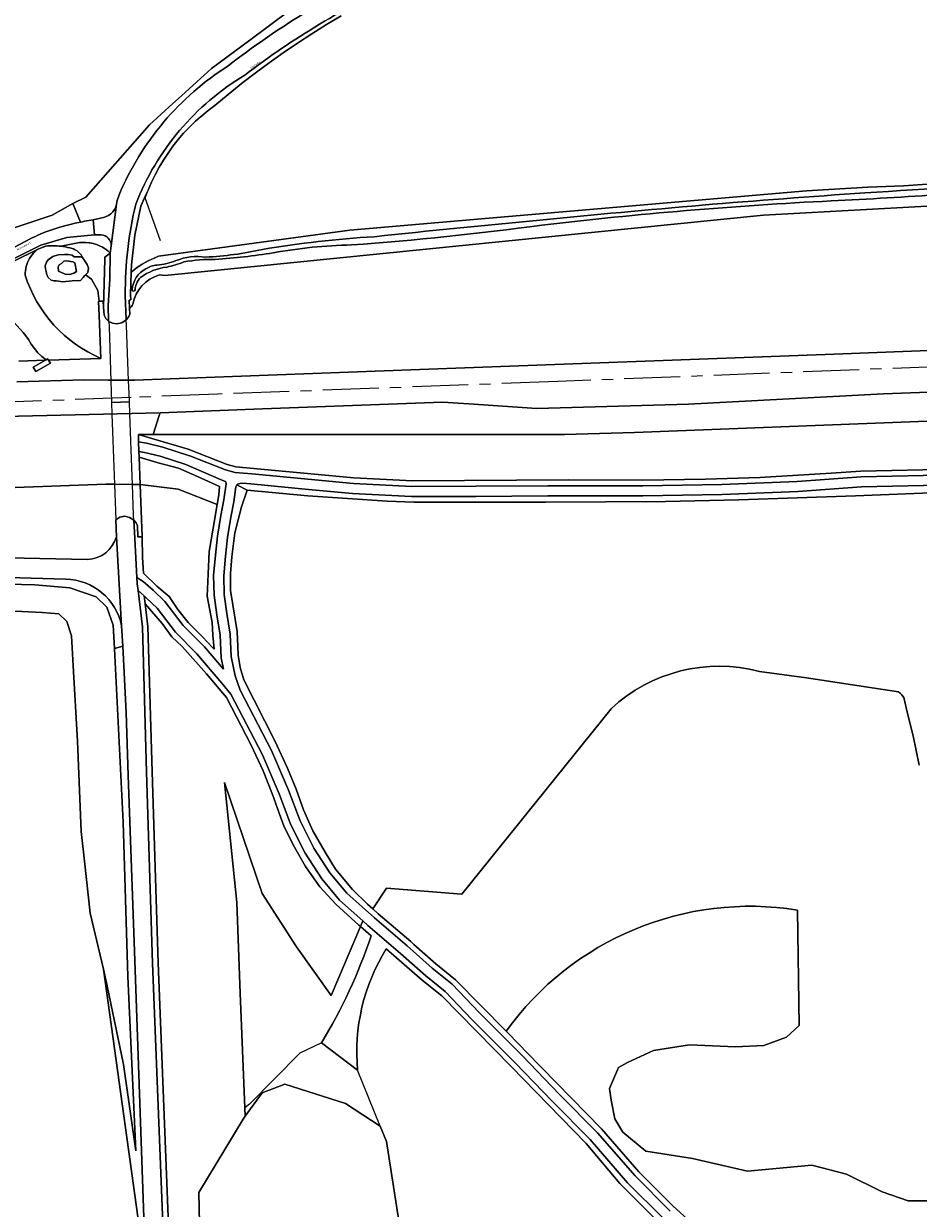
# Model space of a CAD drawing. Header units: metres. Extents: x 197700 to 204338, y 317132 to 325229.
# Tile 432 of 656: x 201391 to 201550, y 318709 to 318921. Entities that reach past the tile are written whole.
import ezdxf
from ezdxf.enums import TextEntityAlignment as Align

# ---------------------------------------------------------------- set-up
doc = ezdxf.new("R2010")
doc.units = ezdxf.units.M
doc.linetypes.add('AM-AS', pattern=[16, 10, -2, 2, -2])
for name, color, linetype, lineweight in [('B-WE-AM-AS_SPOOR-G', 10, 'AM-AS', 18), ('B-WE-GR-BEPLANTING_CULTUUR_BOSPLANTSOEN-GV', 90, 'Continuous', 18), ('B-WE-GR-BOS_LOOF-GV', 40, 'Continuous', 13), ('B-WE-GR-BOUWLAND-GV', 80, 'Continuous', 13), ('B-WE-GR-GRAS-GV', 60, 'Continuous', 13), ('B-WE-IE-TERREINAFSCHEIDING_KUNSTMATIG_HEKWERK-G', 20, 'IE-TERREINAFSCHEIDING-KUNSTMATIG', 18), ('B-WE-KW-KUNSTWERK-GV', 170, 'Continuous', 18), ('B-WE-OG-TERREIN_CULTUURSCHEIDING-GV', 7, 'Continuous', 18), ('B-WE-OG-TERREIN_ERF-GV', 7, 'Continuous', 18), ('B-WE-OG-TOPOGRAFIE-T18', 10, 'Continuous', 18), ('B-WE-OG-WATER-GV', 130, 'Continuous', 18), ('B-WE-OG-WATER_SLOOT-GV', 120, 'Continuous', 18), ('B-WE-OG-WEG-GV', 7, 'Continuous', 18), ('B-WE-VH-ONVERHARD-GV', 252, 'Continuous', 18), ('B-WE-VH-VERHARDING_ASFALT-GV', 252, 'Continuous', 18), ('B-WE-VH-VERHARDING_GESLOTEN-GV', 252, 'Continuous', 18), ('B-WE-VH-VERHARDING_HALFVERHARDING-GV', 252, 'Continuous', 18)]:
    doc.layers.add(name, color=color, linetype=linetype, lineweight=lineweight)
doc.styles.add('NLCS-ISO-M200-T18', font='NLCS-ISO.ttf', dxfattribs={"height": 0.36})
doc.linetypes.add('IE-TERREINAFSCHEIDING-KUNSTMATIG', pattern='A,4,[82,NLCS.SHX,S=0.75,R=90,X=0,Y=0],4,-2', length=10)

msp = doc.modelspace()

# ---------------------------------------------------------------- linework, layer by layer
at = {"layer": 'B-WE-AM-AS_SPOOR-G'}
msp.add_lwpolyline([(201794.099, 318868.901), (201656.641, 318863.65), (201555.842, 318859.896), (201486.014, 318857.154), (201425.286, 318854.908), (201409.791, 318854.315), (201377.121, 318853.064)], dxfattribs=at)
at = {"layer": 'B-WE-GR-BEPLANTING_CULTUUR_BOSPLANTSOEN-GV'}
for points in [[(201400.729, 318885.672), (201399.387, 318888.997), (201395.685, 318886.926), (201386.39, 318883.812), (201376.289, 318882.586), (201376.205, 318882.576), (201375.653, 318879.431), (201374.052, 318869.604), (201375.302, 318867.254), (201376.374, 318864.97), (201376.508, 318861.385), (201376.512, 318861.286), (201381.543, 318861.482), (201381.559, 318861.082), (201388.207, 318860.748)], [(201381.495, 318877.283), (201381.948, 318877.521), (201384.212, 318878.711), (201391.844, 318882.724)], [(201710.357, 318856.209), (201499.728, 318848.053), (201487.21, 318847.676), (201413.706, 318847.692), (201411.1, 318847.693), (201413.484, 318847), (201420.003, 318845.103), (201426.96, 318842.322), (201428.514, 318841.919), (201449.566, 318839.936), (201460.037, 318839.402), (201487.901, 318839.616), (201501.197, 318839.536), (201512.398, 318839.712), (201522.13, 318840.027), (201534.887, 318840.779), (201540.18, 318841.112), (201562.29, 318841.599), (201576.646, 318842.197), (201610.086, 318843.417), (201619.345, 318843.25), (201630.648, 318843.412), (201700.635, 318845.365)], [(201658.327, 318840.302), (201645.514, 318840.196), (201624.648, 318839.561), (201610.8, 318839.602), (201601.941, 318839.388), (201576.635, 318838.192), (201539.212, 318836.757), (201518.391, 318836.005), (201505.285, 318835.735), (201483.802, 318835.6), (201460.293, 318835.6), (201455.545, 318835.753), (201441.358, 318836.74)], [(201441.358, 318836.74), (201430.51, 318837.726), (201429.523, 318834.766), (201428.309, 318830.137), (201427.778, 318825.811), (201427.551, 318822.852), (201427.551, 318819.816), (201428.385, 318814.676), (201428.765, 318812.475), (201428.841, 318809.819), (201428.916, 318808.225), (201429.296, 318806.025), (201429.903, 318803.824), (201435.513, 318792.839), (201437.713, 318788.058), (201439.306, 318784.263), (201440.596, 318780.62), (201442.265, 318776.826), (201444.465, 318773.031), (201446.283, 318770.014), (201449.318, 318766.371), (201452.008, 318763.753), (201452.965, 318762.887), (201455.402, 318766.586), (201468.862, 318765.495), (201495.568, 318798.683)], [(201522.047, 318805.324), (201530.439, 318804.213), (201546.896, 318801.691)], [(201547.826, 318800.678), (201548.476, 318797.815), (201549.534, 318793.846), (201550.592, 318788.555)], [(201553.492, 318710.701), (201548.597, 318710.701), (201543.967, 318712.288), (201537.617, 318715.464), (201531.399, 318717.051), (201519.89, 318715.993), (201510.1, 318718.242), (201501.766, 318719.565), (201497.665, 318723.004), (201496.209, 318725.385), (201495.548, 318728.693), (201495.283, 318730.809), (201496.871, 318734.514), (201498.458, 318735.44), (201503.089, 318737.556), (201509.571, 318738.615), (201517.773, 318738.218), (201522.8, 318738.482), (201526.901, 318739.938), (201529.151, 318742.055), (201528.84, 318762.687)], [(201476.771, 318741.025), (201479.276, 318738.474), (201480.378, 318737.352), (201493.824, 318723.564), (201500.486, 318715.871), (201506.566, 318709.789), (201513.986, 318702.985)]]:
    msp.add_lwpolyline(points, dxfattribs=at)
for points in [[(201393.522, 318883.483, -0.051998), (201400.729, 318885.672)], [(201391.844, 318882.724, -0.0125328), (201393.522, 318883.483)], [(201495.568, 318798.683, -0.2578338), (201522.047, 318805.324)], [(201546.896, 318801.691, -0.0778595), (201547.826, 318800.678)], [(201528.84, 318762.687, 0.2832359), (201476.771, 318741.025)]]:
    msp.add_lwpolyline(points, format="xyb", dxfattribs=at)
msp.add_lwpolyline([(201418.163, 318816.42), (201419.989, 318814.08), (201422.517, 318811.517), (201424.312, 318809.603), (201424.615, 318809.3), (201424.388, 318811.804), (201424.299, 318814.083), (201423.402, 318818.784), (201423.541, 318822.749), (201423.705, 318826.751), (201424.454, 318830.93), (201425.177, 318835.181), (201418.172, 318837.921), (201411.393, 318838.744), (201411.762, 318829.41), (201411.798, 318825.722), (201412.025, 318822.881), (201414.401, 318820.57), (201416.575, 318818.708)], close=True, dxfattribs=at)
at = {"layer": 'B-WE-GR-BOS_LOOF-GV'}
for points in [[(201678.284, 318898.814), (201615.344, 318894.002), (201561.715, 318889.054), (201522.75, 318886.898), (201415.818, 318876.148), (201414.848, 318876.217)], [(201394.471, 318881.385), (201393.156, 318880.853)], [(201404.103, 318868.998), (201403.973, 318871.502), (201404.057, 318871.506), (201403.818, 318873.466), (201402.719, 318875.446), (201401.643, 318876.234), (201401.528, 318876.126), (201401.237, 318875.766), (201400.771, 318875.212), (201399.282, 318875.158), (201398.146, 318875.04), (201397.573, 318875.006), (201396.403, 318875.16), (201395.96, 318875.176), (201395.512, 318875.268), (201394.949, 318875.739), (201394.76, 318876.228), (201394.587, 318876.845), (201394.495, 318877.333), (201394.408, 318877.851), (201394.685, 318878.484), (201394.996, 318878.912), (201395.833, 318879.533), (201396.75, 318879.8), (201397.897, 318879.863), (201398.606, 318879.897), (201399.245, 318879.745), (201399.608, 318879.451), (201400.034, 318879.458), (201400.739, 318879.44), (201401.11, 318879.338)], [(201389.368, 318857.093), (201401.324, 318857.45), (201405.667, 318857.437), (201410.327, 318857.41), (201410.393, 318857.412), (201461.365, 318859.329), (201535.419, 318862.066), (201563.029, 318863.153), (201594.077, 318864.227), (201746.267, 318870.133)], [(201404.057, 318871.506), (201403.973, 318871.502), (201404.103, 318868.998), (201404.403, 318861.304), (201395.053, 318860.983), (201395.362, 318860.429), (201392.744, 318858.965), (201392.314, 318859.733), (201394.517, 318860.965), (201389.722, 318860.8)], [(201409.499, 318870.3), (201409.565, 318869.224), (201409.302, 318868.678), (201408.922, 318868.207), (201408.141, 318867.676), (201407.225, 318867.455), (201406.456, 318867.583), (201405.827, 318867.916), (201405.768, 318867.947), (201405.281, 318868.436), (201404.951, 318869.042), (201404.879, 318870.436), (201404.821, 318871.546), (201404.057, 318871.506)], [(201404.403, 318861.304), (201404.103, 318868.998)], [(201661.601, 318860.92), (201619.845, 318858.544), (201585.106, 318857.016), (201568.303, 318855.855), (201544.212, 318854.99), (201509.389, 318853.143), (201482.274, 318852.326), (201470.122, 318853.171), (201465.414, 318853.498), (201433.267, 318852.283), (201414.957, 318851.591), (201414.789, 318851.068), (201413.706, 318847.692), (201487.21, 318847.676), (201499.728, 318848.053), (201710.357, 318856.209)], [(201422.082, 318703.91), (201421.899, 318712.18), (201429.801, 318725.32), (201430.157, 318725.811), (201430.097, 318727.353), (201429.295, 318747.799), (201428.701, 318764.043), (201426.49, 318785.483), (201433.184, 318765.629), (201439.325, 318756.124), (201445.504, 318747.412), (201450.761, 318759.766), (201450.502, 318759.992), (201446.375, 318763.727), (201443.524, 318766.804), (201440.945, 318770.446), (201438.973, 318773.936), (201437.152, 318777.579), (201436.242, 318780.007), (201435.029, 318783.345), (201433.36, 318787.594), (201431.236, 318792.147), (201426.816, 318800.677), (201423.264, 318804.937), (201418.886, 318809.786), (201417.044, 318811.5), (201415.309, 318813.897), (201412.29, 318817.445), (201412.797, 318813.389), (201413.551, 318787.385), (201414.629, 318753.221), (201419.592, 318627.545)], [(201452.667, 318758.102), (201450.761, 318759.766), (201445.504, 318747.412), (201439.325, 318756.124), (201433.184, 318765.629), (201426.49, 318785.483), (201428.701, 318764.043), (201429.295, 318747.799), (201430.097, 318727.353), (201430.157, 318725.811), (201430.162, 318725.817), (201433.201, 318730.006), (201437.244, 318731.568), (201448.086, 318728.076), (201454.309, 318724.026), (201455.419, 318721.286), (201458.453, 318701.749)], [(201497.108, 318713.776), (201491.07, 318720.945), (201477.66, 318734.697), (201465.279, 318747.317), (201461.79, 318750.139), (201455.371, 318755.742)], [(201450.253, 318734.034), (201443.785, 318738.923)], [(201465.396, 318633.949), (201470.374, 318636.283), (201482.74, 318643.206), (201491.683, 318648.496), (201494.203, 318650.03), (201531.634, 318672.82), (201533.734, 318674.298), (201535.523, 318675.465), (201536.067, 318676.477), (201536.032, 318677.405), (201535.617, 318677.61), (201531.196, 318680.466), (201528.749, 318682.219), (201511.549, 318699.995), (201503.931, 318706.951), (201497.108, 318713.776)]]:
    msp.add_lwpolyline(points, dxfattribs=at)
for points in [[(201392.628, 318880.414, 0.0714356), (201391.633, 318879.169)], [(201393.156, 318880.853, 0.0313188), (201392.628, 318880.414)], [(201397.283, 318881.352, 0.05513), (201394.471, 318881.385)], [(201398.838, 318881.061, 0.031259), (201397.283, 318881.352)], [(201399.697, 318880.791, 0.0755876), (201398.838, 318881.061)], [(201401.11, 318879.338, 0.1737285), (201399.697, 318880.791)], [(201391.633, 318879.169, 0.1401071), (201390.862, 318876.184)], [(201390.862, 318876.184, 0.2196497), (201404.403, 318861.304)], [(201414.848, 318876.217, 0.2805171), (201410.074, 318871.004)], [(201410.074, 318871.004, -0.2592389), (201409.499, 318870.3)], [(201443.785, 318738.923, 0.0568372), (201452.667, 318758.102)], [(201455.371, 318755.742, 0.1635242), (201450.253, 318734.034)]]:
    msp.add_lwpolyline(points, format="xyb", dxfattribs=at)
for points in [[(201414.789, 318851.068), (201414.957, 318851.591), (201381.96, 318850.79), (201376.914, 318850.593), (201376.919, 318850.466), (201377.193, 318850.066), (201377.289, 318848.506), (201377.333, 318846.544), (201377.659, 318840.591), (201377.723, 318837.822), (201405.281, 318838.808), (201406.819, 318838.793), (201410.036, 318838.762), (201411.355, 318838.749), (201411.393, 318838.744), (201411.199, 318843.643), (201411.159, 318844.658), (201411.101, 318846.39), (201411.1, 318847.693), (201413.706, 318847.692)], [(201404.841, 318752.128), (201405.538, 318749.163), (201408.424, 318735.076), (201410.639, 318719.647), (201409.203, 318750.773), (201408.356, 318778.371), (201406.839, 318809.366), (201406.834, 318809.438), (201406.568, 318813.633), (201405.46, 318816.807), (201403.571, 318818.656), (201398.848, 318820.312), (201392.569, 318820.817), (201387.837, 318820.968), (201387.837, 318816.178), (201393.916, 318815.888), (201396.9, 318815.642), (201398.3, 318814.252), (201399.15, 318811.722), (201399.414, 318806.359), (201400.193, 318792.864), (201400.843, 318776.706), (201401.439, 318771.436), (201402.491, 318762.13)]]:
    msp.add_lwpolyline(points, close=True, dxfattribs=at)
at = {"layer": 'B-WE-GR-BOUWLAND-GV'}
msp.add_lwpolyline([(201378.173, 318931.243), (201374.778, 318916.9), (201373.482, 318911.47), (201375.033, 318900.238), (201375.639, 318895.849), (201376.914, 318886.611), (201376.205, 318882.576), (201376.289, 318882.586), (201386.39, 318883.812), (201395.685, 318886.926), (201399.387, 318888.997), (201401.726, 318890.137), (201413.05, 318903.049), (201417.256, 318906.871), (201418.807, 318908.263), (201421.54, 318910.77), (201424.159, 318913.143), (201430.987, 318918.203), (201437.815, 318923.263)], dxfattribs=at)
at = {"layer": 'B-WE-GR-GRAS-GV'}
for points in [[(201447.302, 318922.558), (201444.671, 318920.968), (201442.069, 318919.33), (201439.499, 318917.642), (201436.959, 318915.908), (201434.452, 318914.126), (201431.977, 318912.298), (201429.537, 318910.423), (201429.102, 318910.076), (201427.132, 318908.504), (201424.763, 318906.541), (201423.559, 318905.642), (201422.395, 318904.691), (201421.752, 318904.117)], [(201421.752, 318904.117), (201421.274, 318903.691), (201420.198, 318902.643), (201419.169, 318901.548), (201418.188, 318900.41), (201417.258, 318899.23), (201416.38, 318898.011), (201415.557, 318896.754), (201414.789, 318895.463), (201414.078, 318894.139), (201413.426, 318892.786), (201412.833, 318891.405), (201412.82, 318891.37), (201412.255, 318890.205), (201412.16, 318890.011), (201411.55, 318888.522), (201410.455, 318883.316), (201409.83, 318878.034), (201409.793, 318876.721)], [(201413.908, 318879.215), (201414.704, 318879.574), (201448.886, 318884.23), (201530.438, 318891.247), (201541.429, 318891.887), (201547.86, 318892.162), (201616.115, 318897.019), (201677.11, 318901.26)], [(201458.453, 318701.749), (201455.419, 318721.286), (201454.309, 318724.026), (201448.086, 318728.076), (201437.244, 318731.568), (201433.201, 318730.006), (201430.162, 318725.817), (201430.157, 318725.811), (201429.801, 318725.32), (201421.899, 318712.18), (201422.082, 318703.91)]]:
    msp.add_lwpolyline(points, dxfattribs=at)
msp.add_lwpolyline([(201409.793, 318876.721, -0.077878), (201413.908, 318879.215)], format="xyb", dxfattribs=at)
at = {"layer": 'B-WE-IE-TERREINAFSCHEIDING_KUNSTMATIG_HEKWERK-G'}
for points in [[(201447.302, 318922.558), (201444.671, 318920.968), (201442.069, 318919.33), (201439.499, 318917.642), (201436.959, 318915.908), (201434.452, 318914.126), (201431.977, 318912.298), (201429.537, 318910.423), (201429.102, 318910.076)], [(201421.752, 318904.117), (201422.395, 318904.691), (201423.559, 318905.642), (201424.763, 318906.541), (201427.132, 318908.504), (201429.102, 318910.076)], [(201412.82, 318891.37), (201412.833, 318891.405), (201413.426, 318892.786), (201414.078, 318894.139), (201414.789, 318895.463), (201415.557, 318896.754), (201416.38, 318898.011), (201417.258, 318899.23), (201418.188, 318900.41), (201419.169, 318901.548), (201420.198, 318902.643), (201421.274, 318903.691), (201421.752, 318904.117)], [(201415.017, 318882.329), (201412.301, 318890), (201412.82, 318891.37)], [(201413.706, 318847.692), (201414.789, 318851.068)], [(201411.1, 318847.693), (201411.101, 318846.39)], [(201413.484, 318847), (201411.1, 318847.693)], [(201413.706, 318847.692), (201411.1, 318847.693)], [(201411.159, 318844.658), (201411.199, 318843.643)], [(201411.199, 318843.643), (201411.393, 318838.744)], [(201411.393, 318838.744), (201411.762, 318829.41)], [(201443.785, 318738.923), (201439.923, 318737.089), (201430.964, 318727.979), (201430.097, 318727.353)], [(201450.253, 318734.034), (201443.785, 318738.923)], [(201454.309, 318724.026), (201450.253, 318734.034)], [(201455.419, 318721.286), (201454.309, 318724.026)], [(201458.453, 318701.749), (201455.419, 318721.286)]]:
    msp.add_lwpolyline(points, dxfattribs=at)
at = {"layer": 'B-WE-KW-KUNSTWERK-GV'}
for points in [[(201408.961, 318867.189), (201408.922, 318868.207), (201408.141, 318867.676), (201407.225, 318867.455), (201406.456, 318867.583), (201405.827, 318867.916), (201405.858, 318866.936), (201406.164, 318857.249), (201406.291, 318853.424), (201409.477, 318853.546), (201409.423, 318855.036), (201409.334, 318857.372)], [(201409.742, 318846.577), (201409.559, 318851.387), (201409.477, 318853.546), (201406.291, 318853.424), (201406.369, 318851.266), (201406.533, 318846.709), (201406.595, 318845.01), (201406.819, 318838.793), (201407.049, 318832.413), (201407.79, 318832.888), (201408.648, 318833.091), (201409.527, 318832.871), (201410.284, 318832.371), (201410.243, 318833.256), (201410.036, 318838.762), (201409.806, 318844.871)]]:
    msp.add_lwpolyline(points, close=True, dxfattribs=at)
at = {"layer": 'B-WE-OG-TERREIN_CULTUURSCHEIDING-GV'}
for points in [[(201672.871, 318981.472), (201626.138, 318965.291), (201614.564, 318962.684), (201603.033, 318960.086), (201602.911, 318960.075), (201569.92, 318959.694), (201550.332, 318957.787), (201536.407, 318954.866), (201522.482, 318951.944), (201499.675, 318946.071), (201476.868, 318940.197), (201468.507, 318937.445), (201460.146, 318934.693), (201446.705, 318928.343), (201437.815, 318923.263), (201430.987, 318918.203), (201424.159, 318913.143), (201421.54, 318910.77), (201418.807, 318908.263), (201417.256, 318906.871), (201413.05, 318903.049), (201401.726, 318890.137)], [(201412.82, 318891.37), (201412.833, 318891.405), (201413.426, 318892.786), (201414.078, 318894.139), (201414.789, 318895.463), (201415.557, 318896.754), (201416.38, 318898.011), (201417.258, 318899.23), (201418.188, 318900.41), (201419.169, 318901.548), (201420.198, 318902.643), (201421.274, 318903.691), (201421.752, 318904.117), (201422.395, 318904.691), (201423.559, 318905.642), (201424.763, 318906.541), (201427.132, 318908.504), (201429.102, 318910.076), (201429.537, 318910.423), (201431.977, 318912.298), (201434.452, 318914.126), (201436.959, 318915.908), (201439.499, 318917.642), (201442.069, 318919.33), (201444.671, 318920.968), (201447.302, 318922.558)], [(201408.756, 318872.59), (201408.922, 318868.207), (201409.302, 318868.678), (201409.565, 318869.224), (201409.499, 318870.3), (201409.412, 318871.731), (201409.731, 318871.751), (201409.679, 318872.716), (201409.793, 318876.721), (201409.83, 318878.034), (201410.455, 318883.316), (201411.55, 318888.522), (201412.16, 318890.011), (201412.255, 318890.205), (201412.82, 318891.37)], [(201401.726, 318890.137), (201399.387, 318888.997), (201400.729, 318885.672)], [(201407.198, 318888.867), (201407.283, 318889.525), (201407.654, 318890.546)], [(201402.211, 318885.926), (201403.027, 318886.062), (201404.345, 318886.383)], [(201404.425, 318883.385), (201403.223, 318883.414), (201398.292, 318882.931), (201393.68, 318881.554), (201390.566, 318879.999), (201387.263, 318878.349), (201383.724, 318876.582), (201381.117, 318875.28)], [(201388.747, 318878.608), (201393.156, 318880.853), (201394.471, 318881.385)], [(201393.156, 318880.853), (201388.747, 318878.608)], [(201404.879, 318870.436), (201405.098, 318878.97), (201405.089, 318879.38), (201406.071, 318880.105), (201405.635, 318880.505), (201405.164, 318880.864), (201404.664, 318881.179), (201404.137, 318881.449), (201403.589, 318881.67), (201403.022, 318881.842), (201402.443, 318881.962), (201402.318, 318881.981), (201401.729, 318882.038), (201401.137, 318882.042), (201400.548, 318881.993), (201399.965, 318881.892), (201397.283, 318881.352)], [(201397.283, 318881.352), (201399.965, 318881.892), (201400.548, 318881.993), (201401.137, 318882.042), (201401.729, 318882.038), (201402.318, 318881.981), (201402.443, 318881.962), (201403.022, 318881.842), (201403.589, 318881.67), (201404.137, 318881.449), (201404.664, 318881.179), (201405.164, 318880.864), (201405.635, 318880.505), (201406.071, 318880.105), (201406.243, 318881.442)], [(201401.11, 318879.338), (201401.958, 318878.086), (201402.169, 318877.45), (201402.074, 318876.639), (201401.643, 318876.234), (201402.719, 318875.446), (201403.818, 318873.466), (201404.057, 318871.506), (201404.821, 318871.546), (201404.879, 318870.436)], [(201389.722, 318860.8), (201394.517, 318860.965), (201394.609, 318861.016), (201393.85, 318861.624), (201393.145, 318862.301), (201392.503, 318863.041), (201391.931, 318863.835), (201391.436, 318864.671)], [(201391.436, 318864.671), (201391.931, 318863.835), (201392.503, 318863.041), (201393.145, 318862.301), (201393.85, 318861.624), (201394.609, 318861.016), (201394.933, 318861.197), (201395.053, 318860.983), (201404.403, 318861.304)], [(201562.29, 318841.599), (201540.18, 318841.112), (201534.887, 318840.779), (201522.13, 318840.027), (201512.398, 318839.712), (201501.197, 318839.536), (201487.901, 318839.616), (201460.037, 318839.402), (201449.566, 318839.936), (201428.514, 318841.919), (201426.96, 318842.322), (201420.003, 318845.103), (201413.484, 318847), (201411.1, 318847.693), (201411.101, 318846.39), (201412.516, 318846.158), (201415.429, 318845.447), (201420.194, 318843.904), (201420.277, 318843.868), (201426.636, 318841.376), (201428.376, 318840.929), (201431.375, 318840.641), (201449.49, 318838.939), (201459.933, 318838.407), (201471.389, 318838.436), (201484.209, 318838.546), (201501.187, 318838.536), (201515.328, 318838.748), (201528.789, 318839.311), (201540.202, 318840.112), (201562.362, 318840.602)], [(201513.986, 318702.985), (201506.566, 318709.789), (201500.486, 318715.871), (201493.824, 318723.564), (201480.378, 318737.352), (201479.276, 318738.474), (201476.771, 318741.025), (201467.757, 318750.201), (201464.242, 318753.042), (201460.304, 318756.531), (201459.738, 318757.033), (201453.922, 318762.021), (201452.965, 318762.887), (201452.008, 318763.753), (201449.318, 318766.371), (201446.283, 318770.014), (201444.465, 318773.031), (201442.265, 318776.826), (201440.596, 318780.62), (201439.306, 318784.263), (201437.713, 318788.058), (201435.513, 318792.839), (201429.903, 318803.824), (201429.296, 318806.025), (201428.916, 318808.225), (201428.841, 318809.819), (201428.765, 318812.475), (201428.385, 318814.676), (201427.551, 318819.816), (201427.551, 318822.852), (201427.778, 318825.811), (201428.309, 318830.137), (201429.523, 318834.766), (201430.51, 318837.726), (201428.68, 318838.705), (201428.592, 318838.587), (201428.526, 318838.316), (201428.112, 318835.687), (201427.577, 318832.915), (201427.025, 318829.267), (201426.659, 318825.929), (201426.325, 318822.453), (201426.416, 318819.118), (201426.872, 318815.719), (201427.469, 318812.003), (201427.65, 318807.981), (201428.355, 318804.543), (201429.263, 318802.01), (201434.888, 318791.215), (201437.917, 318784.112), (201439.998, 318778.611), (201442.432, 318773.724), (201445.282, 318769.361), (201448.345, 318765.72), (201453.271, 318761.262), (201459.081, 318756.279), (201463.596, 318752.279), (201467.128, 318749.423), (201471.976, 318744.384), (201479.662, 318736.654), (201486.336, 318729.735), (201493.108, 318722.866), (201499.812, 318715.152), (201506.08, 318708.869)], [(201562.416, 318838.803), (201540.285, 318838.313), (201528.889, 318837.514), (201515.379, 318836.949), (201501.2, 318836.736), (201484.216, 318836.746), (201471.399, 318836.636), (201459.89, 318836.607), (201449.36, 318837.143), (201441.499, 318837.882), (201431.207, 318838.848), (201429.675, 318838.993), (201429.202, 318838.961), (201428.982, 318838.899), (201428.814, 318838.837), (201428.68, 318838.705), (201430.51, 318837.726), (201441.358, 318836.74), (201455.545, 318835.753), (201460.293, 318835.6), (201483.802, 318835.6), (201505.285, 318835.735), (201518.391, 318836.005), (201539.212, 318836.757), (201576.635, 318838.192)], [(201398.109, 318821.824), (201387.837, 318822.139), (201387.837, 318820.968), (201392.569, 318820.817), (201398.848, 318820.312), (201403.571, 318818.656), (201405.46, 318816.807), (201406.568, 318813.633), (201406.834, 318809.438), (201408.281, 318809.859), (201408.088, 318813.476)], [(201418.665, 318625.667), (201418.61, 318627.063), (201419.592, 318627.545), (201414.629, 318753.221), (201413.551, 318787.385), (201412.797, 318813.389), (201412.29, 318817.445), (201412.114, 318818.853), (201411.033, 318819.8), (201411.799, 318813.316), (201412.551, 318787.355), (201413.63, 318753.185), (201416.12, 318690.124), (201416.986, 318654.91), (201420.18, 318580.28)], [(201546.896, 318801.691), (201530.439, 318804.213), (201522.047, 318805.324)], [(201550.592, 318788.555), (201549.534, 318793.846), (201548.476, 318797.815), (201547.826, 318800.678)], [(201495.568, 318798.683), (201468.862, 318765.495), (201455.402, 318766.586), (201452.965, 318762.887), (201453.922, 318762.021), (201459.738, 318757.033), (201460.304, 318756.531), (201464.242, 318753.042), (201467.757, 318750.201), (201476.771, 318741.025)], [(201528.84, 318762.687), (201529.151, 318742.055), (201526.901, 318739.938), (201522.8, 318738.482), (201517.773, 318738.218)], [(201517.773, 318738.218), (201509.571, 318738.615), (201503.089, 318737.556), (201498.458, 318735.44), (201496.871, 318734.514), (201495.283, 318730.809), (201495.548, 318728.693), (201496.209, 318725.385), (201497.665, 318723.004), (201501.766, 318719.565), (201510.1, 318718.242), (201519.89, 318715.993), (201531.399, 318717.051), (201537.617, 318715.464), (201543.967, 318712.288), (201548.597, 318710.701), (201553.492, 318710.701)]]:
    msp.add_lwpolyline(points, dxfattribs=at)
for points in [[(201427.143, 318913.604, -0.056486), (201454.922, 318930.62)], [(201457.774, 318928.552, 0.0578511), (201430.134, 318911.952)], [(201407.654, 318890.546, -0.1528029), (201427.143, 318913.604)], [(201430.134, 318911.952, 0.1668983), (201410.618, 318888.885)], [(201404.345, 318886.383, 0.3186848), (201407.198, 318888.867)], [(201410.618, 318888.885, 0.0625851), (201408.756, 318872.59)], [(201400.729, 318885.672, -0.010076), (201402.211, 318885.926)], [(201406.243, 318881.442, 0.387969), (201404.425, 318883.385)], [(201391.633, 318879.169, -0.0714356), (201392.628, 318880.414)], [(201392.628, 318880.414, -0.0313188), (201393.156, 318880.853)], [(201394.471, 318881.385, -0.05513), (201397.283, 318881.352)], [(201397.283, 318881.352, -0.031259), (201398.838, 318881.061)], [(201398.838, 318881.061, -0.0755876), (201399.697, 318880.791)], [(201399.697, 318880.791, -0.1737285), (201401.11, 318879.338)], [(201390.862, 318876.184, -0.1401071), (201391.633, 318879.169)], [(201404.403, 318861.304, -0.2196497), (201390.862, 318876.184)], [(201387.214, 318869.34, -0.0570664), (201391.436, 318864.671)], [(201391.436, 318864.671, 0.0570664), (201387.214, 318869.34)], [(201408.088, 318813.476, 0.3518904), (201398.109, 318821.824)], [(201522.047, 318805.324, 0.2578338), (201495.568, 318798.683)], [(201547.826, 318800.678, 0.0778595), (201546.896, 318801.691)], [(201476.771, 318741.025, -0.2832359), (201528.84, 318762.687)]]:
    msp.add_lwpolyline(points, format="xyb", dxfattribs=at)
for points in [[(201405.089, 318879.38), (201405.098, 318878.97), (201404.879, 318870.436), (201404.951, 318869.042), (201405.281, 318868.436), (201405.768, 318867.947), (201405.666, 318870.78), (201405.981, 318875.437), (201406.071, 318880.105)], [(201419.989, 318814.08), (201418.163, 318816.42), (201416.575, 318818.708), (201414.401, 318820.57), (201412.025, 318822.881), (201411.798, 318825.722), (201411.762, 318829.41), (201411.012, 318829.385), (201410.948, 318831.387), (201410.671, 318831.916), (201410.284, 318832.371), (201410.425, 318829.119), (201410.826, 318822.141), (201411.93, 318821.408), (201413.711, 318819.846), (201415.816, 318817.841), (201419.094, 318813.559), (201422.879, 318809.728), (201426.277, 318805.717), (201425.859, 318807.759), (201425.676, 318811.819), (201425.091, 318815.456), (201424.619, 318818.973), (201424.523, 318822.515), (201424.868, 318826.113), (201425.24, 318829.5), (201425.803, 318833.22), (201426.339, 318835.998), (201426.792, 318838.875), (201426.766, 318839.073), (201426.632, 318839.272), (201425.903, 318839.576), (201419.593, 318842.311), (201414.964, 318843.81), (201412.176, 318844.491), (201411.159, 318844.658), (201411.199, 318843.643), (201414.604, 318842.634), (201418.245, 318841.648), (201421.658, 318840.206), (201425.602, 318838.385), (201425.472, 318836.918), (201425.177, 318835.181), (201424.454, 318830.93), (201423.705, 318826.751), (201423.541, 318822.749), (201423.402, 318818.784), (201424.299, 318814.083), (201424.388, 318811.804), (201424.615, 318809.3), (201424.312, 318809.603), (201422.517, 318811.517)], [(201411.393, 318838.744), (201418.172, 318837.921), (201425.177, 318835.181), (201425.472, 318836.918), (201425.602, 318838.385), (201421.658, 318840.206), (201418.245, 318841.648), (201414.604, 318842.634), (201411.199, 318843.643)], [(201423.264, 318804.937), (201426.816, 318800.677), (201431.236, 318792.147), (201433.36, 318787.594), (201435.029, 318783.345), (201436.242, 318780.007), (201437.152, 318777.579), (201438.973, 318773.936), (201440.945, 318770.446), (201443.524, 318766.804), (201446.375, 318763.727), (201450.502, 318759.992), (201450.761, 318759.766), (201451.173, 318760.733), (201447.046, 318764.468), (201443.835, 318768.285), (201440.867, 318772.828), (201438.347, 318777.889), (201436.246, 318783.44), (201433.26, 318790.445), (201427.609, 318801.287), (201426.014, 318803.244), (201421.55, 318808.512), (201417.734, 318812.375), (201414.472, 318816.635), (201412.497, 318818.517), (201412.114, 318818.853), (201412.29, 318817.445), (201415.309, 318813.897), (201417.044, 318811.5), (201418.886, 318809.786)], [(201412.401, 318697.515), (201410.435, 318753.674), (201409.25, 318786.716), (201408.912, 318798.027), (201408.281, 318809.859), (201406.834, 318809.438), (201406.839, 318809.366), (201408.356, 318778.371), (201409.203, 318750.773), (201410.639, 318719.647), (201408.424, 318735.076), (201405.538, 318749.163), (201404.841, 318752.128)]]:
    msp.add_lwpolyline(points, close=True, dxfattribs=at)
at = {"layer": 'B-WE-OG-TERREIN_ERF-GV'}
for points in [[(201407.156, 318829.43), (201407.049, 318832.413), (201407.79, 318832.888), (201408.648, 318833.091), (201409.527, 318832.871), (201410.284, 318832.371), (201410.671, 318831.916), (201410.948, 318831.387), (201411.012, 318829.385), (201411.762, 318829.41), (201411.393, 318838.744), (201411.355, 318838.749), (201410.036, 318838.762), (201406.819, 318838.793), (201405.281, 318838.808), (201377.723, 318837.822)], [(201416.638, 318579.522), (201413.853, 318656.093), (201413.849, 318656.177), (201412.401, 318697.515), (201404.841, 318752.128), (201402.491, 318762.13), (201401.439, 318771.436), (201400.843, 318776.706), (201400.193, 318792.864), (201399.414, 318806.359), (201399.15, 318811.722), (201398.3, 318814.252), (201396.9, 318815.642), (201393.916, 318815.888), (201387.837, 318816.178), (201387.837, 318820.968), (201387.837, 318822.139), (201387.837, 318825.654), (201402.013, 318825.354)]]:
    msp.add_lwpolyline(points, dxfattribs=at)
msp.add_lwpolyline([(201402.013, 318825.354, 0.3257581), (201407.156, 318829.43)], format="xyb", dxfattribs=at)
at = {"layer": 'B-WE-OG-WATER-GV'}
for points in [[(201574.77, 318893.322, -0.005155), (201540.886, 318890.883)], [(201540.886, 318890.883, 0.008869), (201482.832, 318885.988)], [(201534.865, 318889.458, 0.0111951), (201574.764, 318892.281)], [(201483.154, 318885.114, -0.0170258), (201534.865, 318889.458)], [(201449.145, 318881.574, 0.0154151), (201483.154, 318885.114)], [(201482.832, 318885.988, 0.0046798), (201453.189, 318883.045)], [(201453.189, 318883.045, 0.0285794), (201433.26, 318880.775)], [(201433.26, 318880.775, -0.0438204), (201423.097, 318879.409)], [(201424.808, 318878.989, 0.0211519), (201435.182, 318880.171)], [(201435.182, 318880.171, -0.0411747), (201449.145, 318881.574)], [(201414.404, 318877.99, 0.1217708), (201412.426, 318877.306)], [(201417.818, 318878.778, -0.0767124), (201414.404, 318877.99)], [(201416.142, 318877.63, 0.04038), (201419.236, 318878.542)], [(201423.097, 318879.409, 0.1323545), (201417.818, 318878.778)], [(201419.236, 318878.542, -0.0562151), (201424.808, 318878.989)], [(201412.426, 318877.306, 0.2671332), (201409.991, 318873.565)], [(201411.491, 318875.77, -0.1262651), (201416.142, 318877.63)], [(201410.488, 318873.565, -0.1046875), (201410.728, 318874.603)], [(201410.728, 318874.603, -0.1243276), (201411.491, 318875.77)], [(201409.991, 318873.565, 0.9859661), (201410.488, 318873.565)]]:
    msp.add_lwpolyline(points, format="xyb", dxfattribs=at)
msp.add_lwpolyline([(201400.034, 318876.828), (201399.755, 318878.387), (201399.57, 318878.471), (201399.417, 318878.548), (201398.264, 318878.717), (201397.781, 318878.673), (201397.329, 318878.277), (201396.963, 318878.047), (201396.734, 318877.673), (201396.812, 318876.866), (201398.034, 318876.331), (201398.853, 318876.326), (201399.4, 318876.471), (201399.531, 318876.547)], close=True, dxfattribs=at)
at = {"layer": 'B-WE-OG-WATER_SLOOT-GV'}
for points in [[(201692.003, 318902.734), (201677.11, 318901.26), (201616.115, 318897.019), (201547.86, 318892.162), (201541.429, 318891.887), (201530.438, 318891.247), (201448.886, 318884.23), (201414.704, 318879.574), (201413.908, 318879.215)], [(201414.848, 318876.217), (201415.818, 318876.148), (201522.75, 318886.898), (201561.715, 318889.054), (201615.344, 318894.002), (201678.284, 318898.814)], [(201409.793, 318876.721), (201409.679, 318872.716), (201409.731, 318871.751), (201409.412, 318871.731), (201409.499, 318870.3)]]:
    msp.add_lwpolyline(points, dxfattribs=at)
for points in [[(201540.886, 318890.883, 0.005155), (201574.77, 318893.322)], [(201482.832, 318885.988, -0.008869), (201540.886, 318890.883)], [(201574.764, 318892.281, -0.0111951), (201534.865, 318889.458)], [(201534.865, 318889.458, 0.0170258), (201483.154, 318885.114)], [(201483.154, 318885.114, -0.0154151), (201449.145, 318881.574)], [(201453.189, 318883.045, -0.0046798), (201482.832, 318885.988)], [(201433.26, 318880.775, -0.0285794), (201453.189, 318883.045)], [(201423.097, 318879.409, 0.0438204), (201433.26, 318880.775)], [(201435.182, 318880.171, -0.0211519), (201424.808, 318878.989)], [(201449.145, 318881.574, 0.0411747), (201435.182, 318880.171)], [(201413.908, 318879.215, 0.077878), (201409.793, 318876.721)], [(201412.426, 318877.306, -0.1217708), (201414.404, 318877.99)], [(201414.404, 318877.99, 0.0767124), (201417.818, 318878.778)], [(201419.236, 318878.542, -0.04038), (201416.142, 318877.63)], [(201417.818, 318878.778, -0.1323545), (201423.097, 318879.409)], [(201424.808, 318878.989, 0.0562151), (201419.236, 318878.542)], [(201409.991, 318873.565, -0.2671332), (201412.426, 318877.306)], [(201410.074, 318871.004, -0.2805171), (201414.848, 318876.217)], [(201416.142, 318877.63, 0.1262651), (201411.491, 318875.77)], [(201410.728, 318874.603, 0.1046875), (201410.488, 318873.565)], [(201411.491, 318875.77, 0.1243276), (201410.728, 318874.603)], [(201410.488, 318873.565, -0.9859661), (201409.991, 318873.565)], [(201409.499, 318870.3, 0.2592389), (201410.074, 318871.004)]]:
    msp.add_lwpolyline(points, format="xyb", dxfattribs=at)
for points in [[(201399.608, 318879.451), (201399.245, 318879.745), (201398.606, 318879.897), (201397.897, 318879.863), (201396.75, 318879.8), (201395.833, 318879.533), (201394.996, 318878.912), (201394.685, 318878.484), (201394.408, 318877.851), (201394.495, 318877.333), (201394.587, 318876.845), (201394.76, 318876.228), (201394.949, 318875.739), (201395.512, 318875.268), (201395.96, 318875.176), (201396.403, 318875.16), (201397.573, 318875.006), (201398.146, 318875.04), (201399.282, 318875.158), (201400.771, 318875.212), (201401.237, 318875.766), (201401.528, 318876.126), (201401.643, 318876.234), (201402.074, 318876.639), (201402.169, 318877.45), (201401.958, 318878.086), (201401.11, 318879.338), (201400.739, 318879.44), (201400.034, 318879.458)], [(201400.034, 318876.828), (201399.531, 318876.547), (201399.4, 318876.471), (201398.853, 318876.326), (201398.034, 318876.331), (201396.812, 318876.866), (201396.734, 318877.673), (201396.963, 318878.047), (201397.329, 318878.277), (201397.781, 318878.673), (201398.264, 318878.717), (201399.417, 318878.548), (201399.57, 318878.471), (201399.755, 318878.387)]]:
    msp.add_lwpolyline(points, close=True, dxfattribs=at)
at = {"layer": 'B-WE-OG-WEG-GV'}
for points in [[(201504.824, 318707.579), (201498.494, 318713.925), (201491.786, 318721.643), (201485.047, 318728.478), (201478.376, 318735.395), (201470.689, 318743.126), (201465.908, 318748.094), (201462.433, 318750.905), (201457.899, 318754.923), (201452.081, 318759.911), (201451.173, 318760.733), (201450.761, 318759.766), (201452.667, 318758.102)], [(201455.371, 318755.742), (201461.79, 318750.139), (201465.279, 318747.317), (201477.66, 318734.697), (201491.07, 318720.945), (201497.108, 318713.776), (201503.931, 318706.951)], [(201443.785, 318738.923), (201450.253, 318734.034)]]:
    msp.add_lwpolyline(points, dxfattribs=at)
for points in [[(201452.667, 318758.102, -0.0568372), (201443.785, 318738.923)], [(201450.253, 318734.034, -0.1635242), (201455.371, 318755.742)]]:
    msp.add_lwpolyline(points, format="xyb", dxfattribs=at)
at = {"layer": 'B-WE-VH-ONVERHARD-GV'}
for points in [[(201381.117, 318875.28), (201383.724, 318876.582), (201387.263, 318878.349), (201390.566, 318879.999), (201393.68, 318881.554), (201398.292, 318882.931), (201403.223, 318883.414), (201403.027, 318886.062), (201402.211, 318885.926)], [(201391.844, 318882.724), (201384.212, 318878.711), (201381.948, 318877.521), (201381.495, 318877.283)], [(201562.362, 318840.602), (201540.202, 318840.112), (201528.789, 318839.311), (201515.328, 318838.748), (201501.187, 318838.536), (201484.209, 318838.546), (201471.389, 318838.436), (201459.933, 318838.407), (201449.49, 318838.939), (201431.375, 318840.641), (201428.376, 318840.929), (201426.636, 318841.376), (201420.277, 318843.868), (201420.194, 318843.904), (201415.429, 318845.447), (201412.516, 318846.158), (201411.101, 318846.39), (201411.159, 318844.658), (201412.176, 318844.491), (201414.964, 318843.81), (201419.593, 318842.311), (201425.903, 318839.576), (201426.632, 318839.272), (201426.766, 318839.073), (201426.792, 318838.875), (201426.339, 318835.998), (201425.803, 318833.22), (201425.24, 318829.5), (201424.868, 318826.113), (201424.523, 318822.515), (201424.619, 318818.973), (201425.091, 318815.456), (201425.676, 318811.819), (201425.859, 318807.759), (201426.277, 318805.717), (201422.879, 318809.728), (201419.094, 318813.559), (201415.816, 318817.841), (201413.711, 318819.846), (201411.93, 318821.408), (201410.826, 318822.141), (201410.891, 318821.004), (201411.033, 318819.8), (201412.114, 318818.853), (201412.497, 318818.517), (201414.472, 318816.635), (201417.734, 318812.375), (201421.55, 318808.512), (201426.014, 318803.244), (201427.609, 318801.287), (201433.26, 318790.445), (201436.246, 318783.44), (201438.347, 318777.889), (201440.867, 318772.828), (201443.835, 318768.285), (201447.046, 318764.468), (201451.173, 318760.733), (201452.081, 318759.911), (201457.899, 318754.923), (201462.433, 318750.905), (201465.908, 318748.094), (201470.689, 318743.126), (201478.376, 318735.395), (201485.047, 318728.478), (201491.786, 318721.643), (201498.494, 318713.925), (201504.824, 318707.579)], [(201506.08, 318708.869), (201499.812, 318715.152), (201493.108, 318722.866), (201486.336, 318729.735), (201479.662, 318736.654), (201471.976, 318744.384), (201467.128, 318749.423), (201463.596, 318752.279), (201459.081, 318756.279), (201453.271, 318761.262), (201448.345, 318765.72), (201445.282, 318769.361), (201442.432, 318773.724), (201439.998, 318778.611), (201437.917, 318784.112), (201434.888, 318791.215), (201429.263, 318802.01), (201428.355, 318804.543), (201427.65, 318807.981), (201427.469, 318812.003), (201426.872, 318815.719), (201426.416, 318819.118), (201426.325, 318822.453), (201426.659, 318825.929), (201427.025, 318829.267), (201427.577, 318832.915), (201428.112, 318835.687), (201428.526, 318838.316), (201428.592, 318838.587), (201428.68, 318838.705), (201428.814, 318838.837), (201428.982, 318838.899), (201429.202, 318838.961), (201429.675, 318838.993), (201431.207, 318838.848), (201441.499, 318837.882), (201449.36, 318837.143), (201459.89, 318836.607), (201471.399, 318836.636), (201484.216, 318836.746), (201501.2, 318836.736), (201515.379, 318836.949), (201528.889, 318837.514), (201540.285, 318838.313), (201562.416, 318838.803)]]:
    msp.add_lwpolyline(points, dxfattribs=at)
for points in [[(201400.729, 318885.672, 0.051998), (201393.522, 318883.483)], [(201402.211, 318885.926, 0.010076), (201400.729, 318885.672)], [(201393.522, 318883.483, 0.0125328), (201391.844, 318882.724)]]:
    msp.add_lwpolyline(points, format="xyb", dxfattribs=at)
at = {"layer": 'B-WE-VH-VERHARDING_ASFALT-GV'}
for points in [[(201454.922, 318930.62, 0.056486), (201427.143, 318913.604)], [(201430.134, 318911.952, -0.0578511), (201457.774, 318928.552)], [(201427.143, 318913.604, 0.1528029), (201407.654, 318890.546)], [(201410.618, 318888.885, -0.1668983), (201430.134, 318911.952)], [(201407.198, 318888.867, -0.3186848), (201404.345, 318886.383)], [(201408.756, 318872.59, -0.0625851), (201410.618, 318888.885)], [(201404.425, 318883.385, -0.387969), (201406.243, 318881.442)], [(201407.156, 318829.43, -0.3257581), (201402.013, 318825.354)], [(201398.109, 318821.824, -0.3518904), (201408.088, 318813.476)]]:
    msp.add_lwpolyline(points, format="xyb", dxfattribs=at)
for points in [[(201407.654, 318890.546), (201407.283, 318889.525), (201407.198, 318888.867), (201406.243, 318881.442), (201406.071, 318880.105), (201405.981, 318875.437), (201405.666, 318870.78), (201405.768, 318867.947), (201405.827, 318867.916), (201406.456, 318867.583), (201407.225, 318867.455), (201408.141, 318867.676), (201408.922, 318868.207), (201408.756, 318872.59)], [(201406.243, 318881.442), (201407.198, 318888.867)], [(201404.345, 318886.383), (201403.027, 318886.062), (201403.223, 318883.414)], [(201403.223, 318883.414), (201404.425, 318883.385)], [(201416.986, 318654.91), (201416.12, 318690.124), (201413.63, 318753.185), (201412.551, 318787.355), (201411.799, 318813.316), (201411.033, 318819.8), (201410.891, 318821.004), (201410.826, 318822.141), (201410.425, 318829.119), (201410.284, 318832.371), (201409.527, 318832.871), (201408.648, 318833.091), (201407.79, 318832.888), (201407.049, 318832.413), (201407.156, 318829.43), (201408.088, 318813.476), (201408.281, 318809.859), (201408.912, 318798.027), (201409.25, 318786.716), (201410.435, 318753.674), (201412.401, 318697.515), (201413.849, 318656.177), (201413.853, 318656.093), (201416.638, 318579.522)], [(201408.088, 318813.476), (201407.156, 318829.43)], [(201402.013, 318825.354), (201387.837, 318825.654), (201387.837, 318822.139), (201398.109, 318821.824)]]:
    msp.add_lwpolyline(points, dxfattribs=at)
for points in [[(201409.423, 318855.036), (201409.334, 318857.372), (201408.961, 318867.189), (201408.922, 318868.207), (201408.141, 318867.676), (201407.225, 318867.455), (201406.456, 318867.583), (201405.827, 318867.916), (201405.858, 318866.936), (201406.164, 318857.249), (201406.291, 318853.424), (201409.477, 318853.546)], [(201409.477, 318853.546), (201406.291, 318853.424), (201406.369, 318851.266), (201406.533, 318846.709), (201406.595, 318845.01), (201406.819, 318838.793), (201407.049, 318832.413), (201407.79, 318832.888), (201408.648, 318833.091), (201409.527, 318832.871), (201410.284, 318832.371), (201410.243, 318833.256), (201410.036, 318838.762), (201409.806, 318844.871), (201409.742, 318846.577), (201409.559, 318851.387)]]:
    msp.add_lwpolyline(points, close=True, dxfattribs=at)
at = {"layer": 'B-WE-VH-VERHARDING_GESLOTEN-GV'}
msp.add_lwpolyline([(201394.933, 318861.197), (201394.609, 318861.016), (201394.517, 318860.965), (201392.314, 318859.733), (201392.744, 318858.965), (201395.362, 318860.429), (201395.053, 318860.983)], close=True, dxfattribs=at)
at = {"layer": 'B-WE-VH-VERHARDING_HALFVERHARDING-GV'}
for points in [[(201746.267, 318870.133), (201594.077, 318864.227), (201563.029, 318863.153), (201535.419, 318862.066), (201461.365, 318859.329), (201410.393, 318857.412), (201410.327, 318857.41), (201405.667, 318857.437), (201401.324, 318857.45), (201389.368, 318857.093)], [(201381.96, 318850.79), (201414.957, 318851.591), (201433.267, 318852.283), (201465.414, 318853.498), (201470.122, 318853.171), (201482.274, 318852.326), (201509.389, 318853.143), (201544.212, 318854.99), (201568.303, 318855.855), (201585.106, 318857.016), (201619.845, 318858.544), (201661.601, 318860.92)]]:
    msp.add_lwpolyline(points, dxfattribs=at)

# ---------------------------------------------------------------- texts
at = {"layer": 'B-WE-OG-TOPOGRAFIE-T18', "style": 'NLCS-ISO-M200-T18'}
for s, rotation, p in [('Hamweg', 36.5, (201431.954, 318913.721)), ('Wauwelpad', 27.9, (201390.601, 318881.302))]:
    msp.add_text(s, height=0.36, rotation=rotation, dxfattribs=at).set_placement(p, align=Align.MIDDLE)

doc.saveas('drawing.dxf')
